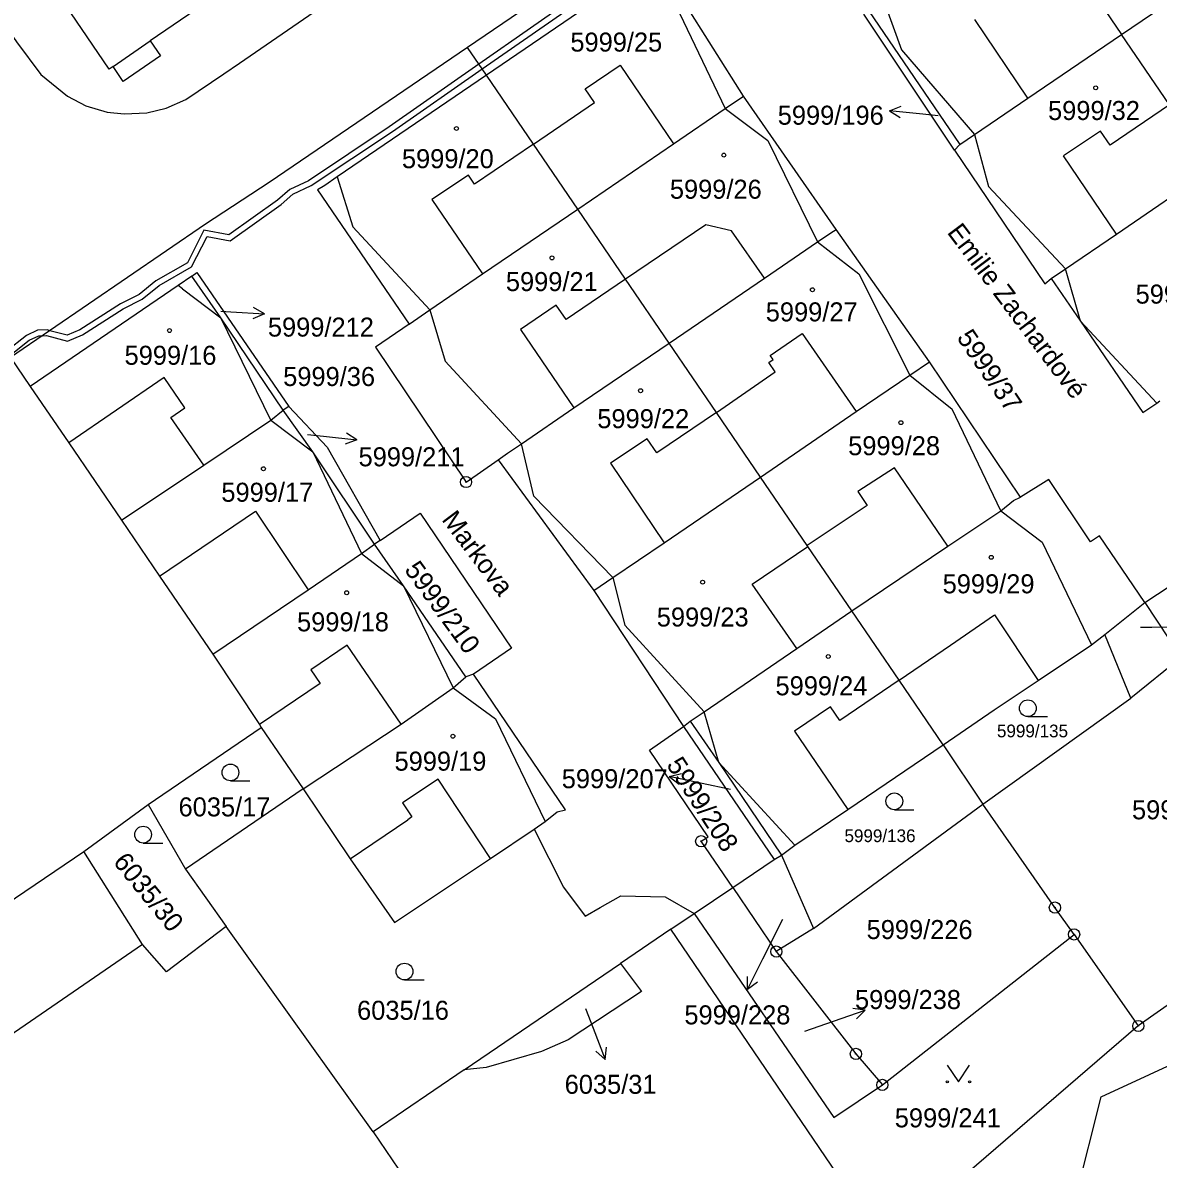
# Model space of a CAD drawing. Extents: x -644096 to -634268, y -1141430 to -1133463.
# Drawn here: x -639306.8 to -639205.2, y -1139033.9 to -1138932.3 of the extents above; entities that cross this region are included whole.
import ezdxf

# ---------------------------------------------------------------- set-up
doc = ezdxf.new("R2010")
doc.units = 0
for name, color, linetype in [('_CIVIL_CONSTRUCTION', 7, 'Continuous'), ('B_Hranice _3D', 7, 'Continuous'), ('M_Svah_Nasyp', 7, 'Continuous'), ('M_Svah_Zarez', 7, 'Continuous'), ('svrsek_osa_sjezdy', 7, 'Continuous'), ('svrsek_osa_terminal_VRT', 7, 'Continuous'), ('svrsek_osa_VRT', 7, 'Continuous'), ('svrsek_popisy_VRT', 7, 'Continuous'), ('terminal_VRT', 7, 'Continuous')]:
    doc.layers.add(name, color=color, linetype=linetype)

msp = doc.modelspace()

# ---------------------------------------------------------------- linework, layer by layer
at = {"layer": '_CIVIL_CONSTRUCTION'}
for centre, radius in [((-639267.11, -1138973.35), 0.5), ((-639267.11, -1138973.35), 0.0303), ((-639246.08, -1139005.47), 0.5), ((-639246.08, -1139005.47), 0.0303), ((-639214.44, -1139011.4), 0.5), ((-639214.44, -1139011.4), 0.0303), ((-639212.72, -1139013.81), 0.5), ((-639212.72, -1139013.81), 0.0303), ((-639239.36, -1139015.34), 0.5), ((-639239.36, -1139015.34), 0.0303), ((-639206.98, -1139021.99), 0.5), ((-639206.98, -1139021.99), 0.0303), ((-639232.24, -1139024.49), 0.5), ((-639232.24, -1139024.49), 0.0303), ((-639229.87, -1139027.26), 0.5), ((-639229.87, -1139027.26), 0.0303)]:
    msp.add_circle(centre, radius, dxfattribs=at)
at = {"layer": 'B_Hranice _3D'}
for points in [[(-639256.72, -1138929.52), (-639265.96, -1138935.98), (-639273.98, -1138941.59), (-639281.22, -1138946.4), (-639282.89, -1138947.17), (-639283.98, -1138948.13), (-639288.33, -1138951.25), (-639290.56, -1138950.83), (-639292.04, -1138953.74), (-639294.85, -1138955.35), (-639296.36, -1138956.58), (-639298.02, -1138957.41), (-639301.67, -1138959.74), (-639302.79, -1138960.22), (-639304.34, -1138959.81), (-639304.57, -1138959.75), (-639305.44, -1138959.77), (-639306.44, -1138960.24), (-639308.24, -1138961.66)], [(-639305, -1138960.26), (-639304.63, -1138960.25), (-639302.75, -1138960.74), (-639301.43, -1138960.18), (-639297.78, -1138957.85), (-639296.08, -1138957), (-639294.57, -1138955.77), (-639291.66, -1138954.1), (-639290.28, -1138951.39), (-639288.21, -1138951.79), (-639283.66, -1138948.53), (-639282.61, -1138947.59), (-639280.98, -1138946.84), (-639273.7, -1138942.01), (-639265.67, -1138936.4), (-639256.44, -1138929.94)], [(-639307.96, -1138962.07), (-639306.18, -1138960.66), (-639305.32, -1138960.27), (-639305, -1138960.26)]]:
    msp.add_lwpolyline(points, dxfattribs=at)
at = {"layer": 'M_Svah_Nasyp'}
for p, q in [((-639248.35, -1138930.74), (-639243.94, -1138939.94)), ((-639229.76, -1138930.26), (-639228.17, -1138934.68)), ((-639216.86, -1138939.03), (-639221.6, -1138931.98)), ((-639298.69, -1138936.17), (-639295.37, -1138933.89)), ((-639228.17, -1138934.68), (-639221.62, -1138942.27)), ((-639256.45, -1138938.19), (-639253.33, -1138936.08)), ((-639253.33, -1138936.08), (-639248.57, -1138943.11)), ((-639255.62, -1138939.41), (-639256.45, -1138938.19)), ((-639261.09, -1138943.12), (-639255.62, -1138939.41)), ((-639243.94, -1138939.94), (-639240.13, -1138942.81)), ((-639204.18, -1138939.6), (-639209.49, -1138943.22)), ((-639221.62, -1138942.27), (-639220.37, -1138946.93)), ((-639210.35, -1138941.97), (-639213.66, -1138944.16)), ((-639209.49, -1138943.22), (-639210.35, -1138941.97)), ((-639261.09, -1138943.12), (-639266.36, -1138946.71)), ((-639240.13, -1138942.81), (-639235.67, -1138951.88)), ((-639208.92, -1138951.17), (-639213.66, -1138944.16)), ((-639278.63, -1138946.06), (-639277.23, -1138950.51)), ((-639266.89, -1138945.9), (-639270.16, -1138948.08)), ((-639266.36, -1138946.71), (-639266.89, -1138945.9)), ((-639220.37, -1138946.93), (-639213.5, -1138954.29)), ((-639270.16, -1138948.08), (-639265.63, -1138954.74)), ((-639277.23, -1138950.51), (-639270.35, -1138957.96)), ((-639245.67, -1138950.34), (-639252.85, -1138955.21)), ((-639243.38, -1138950.87), (-639245.67, -1138950.34)), ((-639240.42, -1138955.12), (-639243.38, -1138950.87)), ((-639235.67, -1138951.88), (-639231.98, -1138954.73)), ((-639212.16, -1138958.95), (-639213.5, -1138954.29)), ((-639252.85, -1138955.21), (-639258.15, -1138958.8)), ((-639231.98, -1138954.73), (-639227.42, -1138963.79)), ((-639292.48, -1138956.06), (-639292.87, -1138955.76)), ((-639292.48, -1138956.06), (-639289.04, -1138958.65)), ((-639259.04, -1138957.53), (-639262.24, -1138959.7)), ((-639258.15, -1138958.8), (-639259.04, -1138957.53)), ((-639284.59, -1138967.8), (-639289.04, -1138958.65)), ((-639270.35, -1138957.96), (-639268.99, -1138962.54)), ((-639205.33, -1138966.29), (-639212.16, -1138958.95)), ((-639262.24, -1138959.7), (-639257.46, -1138966.72)), ((-639239.9, -1138962.03), (-639237.06, -1138960.06)), ((-639237.06, -1138960.06), (-639232.2, -1138967.05)), ((-639268.99, -1138962.54), (-639262.15, -1138969.92)), ((-639240.04, -1138962.65), (-639239.65, -1138962.38)), ((-639239.46, -1138963.48), (-639240.04, -1138962.65)), ((-639239.65, -1138962.38), (-639239.9, -1138962.03)), ((-639244.71, -1138967.13), (-639239.46, -1138963.48)), ((-639294.12, -1138964), (-639302.66, -1138969.83)), ((-639292.27, -1138966.72), (-639294.12, -1138964)), ((-639227.42, -1138963.79), (-639223.63, -1138966.83)), ((-639293.51, -1138967.57), (-639292.27, -1138966.72)), ((-639290.58, -1138971.85), (-639293.51, -1138967.57)), ((-639284.59, -1138967.8), (-639280.83, -1138970.66)), ((-639244.71, -1138967.13), (-639250.06, -1138970.74)), ((-639219.27, -1138975.91), (-639223.63, -1138966.83)), ((-639250.91, -1138969.47), (-639254.18, -1138971.67)), ((-639250.06, -1138970.74), (-639250.91, -1138969.47)), ((-639280.83, -1138970.66), (-639276.46, -1138979.75)), ((-639261.05, -1138974.62), (-639262.15, -1138969.92)), ((-639254.18, -1138971.67), (-639249.39, -1138978.77)), ((-639228.8, -1138972.07), (-639232.07, -1138974.2)), ((-639224.01, -1138979.09), (-639228.8, -1138972.07)), ((-639253.97, -1138981.9), (-639261.05, -1138974.62)), ((-639232.07, -1138974.2), (-639231.22, -1138975.44)), ((-639231.22, -1138975.44), (-639236.6, -1138979.03)), ((-639219.27, -1138975.91), (-639215.58, -1138978.72)), ((-639294.52, -1138981.78), (-639285.96, -1138975.96)), ((-639285.96, -1138975.96), (-639281.23, -1138982.98)), ((-639215.58, -1138978.72), (-639211.17, -1138987.9)), ((-639276.46, -1138979.75), (-639272.7, -1138982.63)), ((-639241.51, -1138982.48), (-639236.55, -1138979.1)), ((-639253.97, -1138981.9), (-639252.92, -1138986.16)), ((-639272.7, -1138982.63), (-639268.26, -1138991.75)), ((-639237.52, -1138988.23), (-639241.51, -1138982.48)), ((-639223.79, -1138987.93), (-639219.83, -1138985.22)), ((-639219.83, -1138985.22), (-639215.92, -1138991.09)), ((-639252.92, -1138986.16), (-639245.82, -1138993.9)), ((-639277.74, -1138987.93), (-639280.99, -1138990.15)), ((-639272.92, -1138995), (-639277.74, -1138987.93)), ((-639228.38, -1138991.07), (-639223.79, -1138987.93)), ((-639280.99, -1138990.15), (-639280.16, -1138991.37)), ((-639228.38, -1138991.07), (-639233.67, -1138994.68)), ((-639280.16, -1138991.37), (-639285.58, -1138995.04)), ((-639268.26, -1138991.75), (-639264.48, -1138994.53)), ((-639244.51, -1138998.42), (-639245.82, -1138993.9)), ((-639234.5, -1138993.46), (-639237.73, -1138995.64)), ((-639233.67, -1138994.68), (-639234.5, -1138993.46)), ((-639264.48, -1138994.53), (-639260.03, -1139003.72)), ((-639237.73, -1138995.64), (-639232.97, -1139002.62)), ((-639237.69, -1139005.83), (-639244.51, -1138998.42)), ((-639269.6, -1138999.91), (-639272.79, -1139002.05)), ((-639264.92, -1139007.01), (-639269.6, -1138999.91)), ((-639272.79, -1139002.05), (-639271.96, -1139003.28)), ((-639271.96, -1139003.28), (-639272.32, -1139003.57)), ((-639277.48, -1139007.04), (-639272.32, -1139003.57))]:
    msp.add_line(p, q, dxfattribs=at)
at = {"layer": 'M_Svah_Zarez'}
for centre in [(-639210.79, -1138938.09), (-639267.97, -1138941.73), (-639244.05, -1138944.11), (-639259.42, -1138953.3), (-639236.13, -1138956.15), (-639293.64, -1138959.8), (-639251.5, -1138965.18), (-639228.21, -1138968.04), (-639285.24, -1138972.16), (-639220.13, -1138980.08), (-639245.95, -1138982.3), (-639277.79, -1138983.25), (-639234.71, -1138988.95), (-639268.29, -1138996.08)]:
    msp.add_circle(centre, 0.175, dxfattribs=at)
at = {"layer": 'svrsek_osa_sjezdy'}
for p, q in [((-639216.86, -1138994.33), (-639215.11, -1138994.33)), ((-639288.19, -1139000.07), (-639286.44, -1139000.07)), ((-639228.8, -1139002.65), (-639227.05, -1139002.65)), ((-639296, -1139005.63), (-639294.25, -1139005.63)), ((-639272.62, -1139017.88), (-639270.87, -1139017.88))]:
    msp.add_line(p, q, dxfattribs=at)
msp.add_lwpolyline([(-639224.07, -1139025.49), (-639223.07, -1139026.99), (-639222.07, -1139025.49)], dxfattribs=at)
for centre, radius in [((-639216.86, -1138993.58), 0.75), ((-639288.19, -1138999.32), 0.75), ((-639228.8, -1139001.9), 0.75), ((-639296, -1139004.88), 0.75), ((-639272.62, -1139017.13), 0.75), ((-639224.07, -1139026.99), 0.1), ((-639222.07, -1139026.99), 0.1)]:
    msp.add_circle(centre, radius, dxfattribs=at)
at = {"layer": 'svrsek_osa_terminal_VRT'}
msp.add_arc((-642050.26, -1145189.6), 8802.25, 41.413152, 75.317049, dxfattribs=at)
at = {"layer": 'svrsek_popisy_VRT'}
for p, q in [((-639229.23, -1138940.14), (-639228.19, -1138939.74)), ((-639226.25, -1138940.45), (-639229.23, -1138940.14)), ((-639229.23, -1138940.14), (-639228.29, -1138940.74)), ((-639224.88, -1138940.6), (-639226.25, -1138940.45)), ((-639289.06, -1138958.08), (-639288.15, -1138958.13)), ((-639288.15, -1138958.13), (-639285.15, -1138958.29)), ((-639285.15, -1138958.29), (-639286.18, -1138958.74)), ((-639285.15, -1138958.29), (-639286.13, -1138957.74)), ((-639281.29, -1138969.1), (-639279.86, -1138969.26)), ((-639279.86, -1138969.26), (-639276.88, -1138969.57)), ((-639276.88, -1138969.57), (-639277.92, -1138969.97)), ((-639276.88, -1138969.57), (-639277.82, -1138968.97)), ((-639206.77, -1138986.34), (-639205.77, -1138986.32)), ((-639205.77, -1138986.32), (-639202.77, -1138986.27)), ((-639248.93, -1138999.69), (-639247.84, -1138999.4)), ((-639245.99, -1139000.31), (-639248.93, -1138999.69)), ((-639248.93, -1138999.69), (-639248.05, -1139000.38)), ((-639243.46, -1139000.86), (-639245.99, -1139000.31)), ((-639238.81, -1139012.48), (-639240.58, -1139016.03)), ((-639240.58, -1139016.03), (-639241.94, -1139018.7)), ((-639241.94, -1139018.7), (-639241.93, -1139017.58)), ((-639241.94, -1139018.7), (-639241.04, -1139018.04)), ((-639256.43, -1139020.43), (-639255.74, -1139022.2)), ((-639234.24, -1139021.55), (-639231.4, -1139020.57)), ((-639231.4, -1139020.57), (-639232.51, -1139020.43)), ((-639231.4, -1139020.57), (-639232.19, -1139021.37)), ((-639236.82, -1139022.46), (-639234.24, -1139021.55)), ((-639255.74, -1139022.2), (-639254.67, -1139025)), ((-639254.67, -1139025), (-639255.49, -1139024.25)), ((-639254.67, -1139025), (-639254.56, -1139023.89))]:
    msp.add_line(p, q, dxfattribs=at)
at = {"layer": 'terminal_VRT'}
for p, q in [((-639231.1, -1138931.19), (-639222.93, -1138943.17)), ((-639223.41, -1138943.66), (-639231.53, -1138931.49)), ((-639265.29, -1138936.96), (-639266.98, -1138934.48)), ((-639234.01, -1138950.76), (-639242.3, -1138938.83)), ((-639222.93, -1138943.17), (-639223.41, -1138943.66)), ((-639225.66, -1138962.6), (-639234.01, -1138950.76)), ((-639307.86, -1138962.22), (-639306.11, -1138964.79)), ((-639217.51, -1138974.71), (-639225.66, -1138962.6)), ((-639282.97, -1138966.6), (-639283.48, -1138966.91)), ((-639264.23, -1138971.36), (-639255.67, -1138983.06)), ((-639274.8, -1138978.57), (-639275.31, -1138978.89)), ((-639206.38, -1138984.13), (-639202.9, -1138981.81)), ((-639255.67, -1138983.06), (-639247.67, -1138995.21)), ((-639207.65, -1138992.69), (-639209.98, -1138986.99)), ((-639266.45, -1138990.52), (-639267.14, -1138990.76)), ((-639220.88, -1139002.15), (-639207.65, -1138992.69)), ((-639247.67, -1138995.21), (-639247.06, -1138994.74)), ((-639247.67, -1138995.21), (-639239.54, -1139007.11)), ((-639295.54, -1139002.18), (-639285.45, -1138995.29)), ((-639285.45, -1138995.29), (-639281.68, -1139000.78)), ((-639224.44, -1138996.85), (-639220.88, -1139002.15)), ((-639281.68, -1139000.78), (-639292.21, -1139007.98)), ((-639301.31, -1139006.4), (-639295.54, -1139002.18)), ((-639295.54, -1139002.18), (-639292.21, -1139007.98)), ((-639236.03, -1139013.28), (-639220.88, -1139002.15)), ((-639296.06, -1139014.71), (-639301.31, -1139006.4)), ((-639243.26, -1139009.6), (-639239.54, -1139007.11)), ((-639239.54, -1139007.11), (-639238.89, -1139006.72)), ((-639238.89, -1139006.72), (-639236.03, -1139013.28)), ((-639292.21, -1139007.98), (-639288.56, -1139013.11)), ((-639246.71, -1139011.93), (-639243.26, -1139009.6)), ((-639243.26, -1139009.6), (-639239.36, -1139015.34)), ((-639248.8, -1139013.35), (-639246.71, -1139011.93)), ((-639275.43, -1139031.46), (-639288.56, -1139013.11)), ((-639248.8, -1139013.35), (-639253.29, -1139016.4)), ((-639236.03, -1139013.28), (-639239.36, -1139015.34)), ((-639229.87, -1139027.26), (-639212.72, -1139013.81)), ((-639212.72, -1139013.81), (-639206.98, -1139021.99)), ((-639267.27, -1139025.91), (-639253.29, -1139016.4)), ((-639267.27, -1139025.91), (-639275.43, -1139031.46))]:
    msp.add_line(p, q, dxfattribs=at)
for points in [[(-639226.51, -1138906.86), (-639227.78, -1138907.75), (-639243.55, -1138918.55), (-639266.98, -1138934.48)], [(-639310.63, -1138929.25), (-639307.34, -1138933.99), (-639305.15, -1138936.9), (-639302.77, -1138938.84), (-639301.11, -1138939.71), (-639299.23, -1138940.27), (-639297.71, -1138940.41), (-639295.67, -1138940.32), (-639293.95, -1138939.91), (-639292.18, -1138939.15), (-639288.78, -1138936.85), (-639287.37, -1138935.88), (-639274.12, -1138926.74), (-639272.6, -1138925.78), (-639259.01, -1138916.5), (-639257.56, -1138915.5), (-639248.92, -1138909.64)], [(-639285.31, -1138924.58), (-639284.2, -1138926.23), (-639284.46, -1138926.41), (-639283.52, -1138927.82), (-639286.85, -1138930.11), (-639287.79, -1138928.69), (-639295.37, -1138933.89), (-639294.45, -1138935.22), (-639297.77, -1138937.53), (-639298.69, -1138936.17), (-639299.04, -1138936.41), (-639305.38, -1138927.07), (-639290.53, -1138916.94)], [(-639216.64, -1138921.33), (-639212.41, -1138927.53), (-639212.37, -1138927.59), (-639208.47, -1138933.31)], [(-639208.47, -1138933.31), (-639200.08, -1138927.59), (-639195.27, -1138924.31), (-639194.01, -1138923.45), (-639193.51, -1138923.04)], [(-639242.3, -1138938.83), (-639247.72, -1138930.24), (-639250.5, -1138926.94), (-639250.83, -1138927.1), (-639252.18, -1138928.02), (-639265.29, -1138936.96)], [(-639222.93, -1138943.17), (-639221.62, -1138942.27), (-639216.86, -1138939.03), (-639208.47, -1138933.31)], [(-639200.3, -1138945.29), (-639204.18, -1138939.6), (-639208.47, -1138933.31)], [(-639266.98, -1138934.48), (-639284.71, -1138946.55), (-639290.43, -1138950.28), (-639307.86, -1138962.22)], [(-639265.29, -1138936.96), (-639278.63, -1138946.06), (-639279.75, -1138946.82), (-639280.39, -1138947.21), (-639272.2, -1138959.23)], [(-639257.12, -1138948.94), (-639261.09, -1138943.12), (-639265.29, -1138936.96)], [(-639257.12, -1138948.94), (-639248.57, -1138943.11), (-639243.94, -1138939.94), (-639242.3, -1138938.83)], [(-639223.41, -1138943.66), (-639215.33, -1138955.61), (-639214.76, -1138955.15)], [(-639214.76, -1138955.15), (-639213.5, -1138954.29), (-639208.92, -1138951.17), (-639200.3, -1138945.29)], [(-639272.2, -1138959.23), (-639270.35, -1138957.96), (-639265.63, -1138954.74), (-639257.12, -1138948.94)], [(-639248.95, -1138960.92), (-639252.85, -1138955.21), (-639257.12, -1138948.94)], [(-639248.95, -1138960.92), (-639240.42, -1138955.12), (-639235.67, -1138951.88), (-639234.49, -1138951.06), (-639234.01, -1138950.76)], [(-639291.65, -1138954.93), (-639292.87, -1138955.76), (-639306.11, -1138964.79)], [(-639291.65, -1138954.93), (-639291.19, -1138954.62), (-639282.97, -1138966.6)], [(-639283.48, -1138966.91), (-639289.04, -1138958.65), (-639291.65, -1138954.93)], [(-639214.76, -1138955.15), (-639212.16, -1138958.95), (-639206.58, -1138967.13), (-639205.33, -1138966.29), (-639205.05, -1138966.08)], [(-639272.2, -1138959.23), (-639275.22, -1138961.3), (-639267.11, -1138973.35), (-639264.23, -1138971.36)], [(-639264.23, -1138971.36), (-639263.41, -1138970.78), (-639262.15, -1138969.92), (-639257.46, -1138966.72), (-639248.95, -1138960.92)], [(-639240.78, -1138972.9), (-639244.71, -1138967.13), (-639248.95, -1138960.92)], [(-639240.78, -1138972.9), (-639232.2, -1138967.05), (-639227.42, -1138963.79), (-639225.66, -1138962.6)], [(-639306.11, -1138964.79), (-639302.66, -1138969.83), (-639297.94, -1138976.77)], [(-639282.97, -1138966.6), (-639279.54, -1138970.22), (-639274.8, -1138978.57)], [(-639297.94, -1138976.77), (-639290.58, -1138971.85), (-639284.59, -1138967.8), (-639283.48, -1138966.91)], [(-639275.31, -1138978.89), (-639280.83, -1138970.66), (-639283.48, -1138966.91)], [(-639255.67, -1138983.06), (-639253.97, -1138981.9), (-639249.39, -1138978.77), (-639240.78, -1138972.9)], [(-639232.61, -1138984.88), (-639236.55, -1138979.1), (-639236.6, -1138979.03), (-639240.78, -1138972.9)], [(-639206.38, -1138984.13), (-639210.44, -1138978.16), (-639211.26, -1138978.7), (-639214.99, -1138973.11), (-639217.51, -1138974.71)], [(-639232.61, -1138984.88), (-639224.01, -1138979.09), (-639219.27, -1138975.91), (-639218.15, -1138975.01), (-639217.51, -1138974.71)], [(-639297.94, -1138976.77), (-639294.52, -1138981.78), (-639289.76, -1138988.75)], [(-639274.8, -1138978.57), (-639271.21, -1138976.13), (-639263.05, -1138988.2), (-639266.45, -1138990.52)], [(-639289.76, -1138988.75), (-639281.23, -1138982.98), (-639276.46, -1138979.75), (-639275.31, -1138978.89)], [(-639267.14, -1138990.76), (-639272.7, -1138982.63), (-639275.31, -1138978.89)], [(-639247.06, -1138994.74), (-639245.82, -1138993.9), (-639237.52, -1138988.23), (-639232.61, -1138984.88)], [(-639224.44, -1138996.85), (-639228.38, -1138991.07), (-639232.61, -1138984.88)], [(-639209.98, -1138986.99), (-639209.52, -1138986.62), (-639206.38, -1138984.13)], [(-639206.38, -1138984.13), (-639203.13, -1138989.05), (-639207.65, -1138992.69)], [(-639224.44, -1138996.85), (-639219.87, -1138993.73), (-639215.92, -1138991.09), (-639211.17, -1138987.9), (-639209.98, -1138986.99)], [(-639289.76, -1138988.75), (-639285.58, -1138995.04), (-639285.45, -1138995.29)], [(-639281.68, -1139000.78), (-639272.92, -1138995), (-639268.26, -1138991.75), (-639267.14, -1138990.76)], [(-639261.02, -1139004.39), (-639260.03, -1139003.72), (-639258.97, -1139002.84), (-639258.23, -1139002.67), (-639266.45, -1138990.52)], [(-639187.25, -1138992.1), (-639194.7, -1139013.37), (-639206.98, -1139021.99)], [(-639345.56, -1138994.08), (-639325.87, -1139023.01), (-639301.31, -1139006.4)], [(-639243.26, -1139009.6), (-639246.08, -1139005.47), (-639245.46, -1139005.07), (-639250.7, -1138997.32), (-639247.67, -1138995.21)], [(-639247.06, -1138994.74), (-639244.51, -1138998.42), (-639238.89, -1139006.72)], [(-639238.89, -1139006.72), (-639237.69, -1139005.83), (-639232.97, -1139002.62), (-639224.44, -1138996.85)], [(-639281.68, -1139000.78), (-639277.48, -1139007.04), (-639273.5, -1139012.73), (-639264.92, -1139007.01), (-639261.02, -1139004.39)], [(-639212.72, -1139013.81), (-639214.44, -1139011.4), (-639220.88, -1139002.15)], [(-639261.02, -1139004.39), (-639258.39, -1139009.59), (-639256.46, -1139012.17), (-639255.11, -1139011.4), (-639253.28, -1139010.36), (-639249.31, -1139010.45), (-639246.71, -1139011.93)], [(-639217.02, -1139054.98), (-639210.29, -1139028.32), (-639174.55, -1139011.82), (-639150.13, -1139003.42)], [(-639246.71, -1139011.93), (-639234.22, -1139030.19), (-639229.87, -1139027.26)], [(-639288.56, -1139013.11), (-639293.91, -1139017.15), (-639296.06, -1139014.71)], [(-639206.98, -1139021.99), (-639229.66, -1139041.52), (-639248.8, -1139013.35)], [(-639296.06, -1139014.71), (-639332.43, -1139039.69), (-639337.43, -1139043.1)], [(-639239.36, -1139015.34), (-639232.24, -1139024.49), (-639229.87, -1139027.26)], [(-639253.29, -1139016.4), (-639251.41, -1139018.91), (-639257.98, -1139023.23), (-639260.36, -1139024.27), (-639265.31, -1139025.71), (-639267.27, -1139025.91)], [(-639275.43, -1139031.46), (-639270.88, -1139038.13), (-639248.75, -1139070.33)]]:
    msp.add_lwpolyline(points, dxfattribs=at)

# ---------------------------------------------------------------- texts
at = {"layer": 'svrsek_osa_VRT'}
for s, height, p in [('5999/25', 1.7, (-639257.78, -1138934.85)), ('5999/32', 1.7, (-639215.05, -1138940.97)), ('5999/196', 1.7, (-639239.23, -1138941.39)), ('5999/20', 1.7, (-639272.85, -1138945.28)), ('5999/26', 1.7, (-639248.88, -1138948.01)), ('5999/21', 1.7, (-639263.55, -1138956.27)), ('5999/33', 1.7, (-639207.22, -1138957.39)), ('5999/27', 1.7, (-639240.3, -1138958.98)), ('5999/212', 1.7, (-639284.84, -1138960.34)), ('5999/16', 1.7, (-639297.66, -1138962.86)), ('5999/36', 1.7, (-639283.47, -1138964.76)), ('5999/22', 1.7, (-639255.37, -1138968.53)), ('5999/28', 1.7, (-639232.93, -1138970.95)), ('5999/211', 1.7, (-639276.73, -1138971.94)), ('5999/17', 1.7, (-639289, -1138975.11)), ('5999/29', 1.7, (-639224.48, -1138983.3)), ('5999/18', 1.7, (-639282.23, -1138986.7)), ('5999/23', 1.7, (-639250.05, -1138986.27)), ('5999/24', 1.7, (-639239.43, -1138992.42)), ('5999/135', 1.14, (-639219.62, -1138996.18)), ('5999/19', 1.7, (-639273.51, -1138999.16)), ('5999/207', 1.7, (-639258.55, -1139000.73)), ('6035/17', 1.7, (-639292.83, -1139003.25)), ('5999/227', 1.7, (-639207.54, -1139003.51)), ('5999/136', 1.14, (-639233.26, -1139005.55)), ('5999/226', 1.7, (-639231.28, -1139014.22)), ('5999/238', 1.7, (-639232.32, -1139020.48)), ('6035/16', 1.7, (-639276.86, -1139021.44)), ('5999/228', 1.7, (-639247.58, -1139021.85)), ('6035/31', 1.7, (-639258.29, -1139028.06)), ('5999/241', 1.7, (-639228.76, -1139031.06))]:
    msp.add_text(s, height=height, dxfattribs=at).set_placement(p)
for s, rotation, p in [('5999/37', 304, (-639223.27, -1138960.43)), ('5999/210', 306, (-639272.69, -1138981.2)), ('5999/208', 303, (-639249.24, -1138998.64)), ('6035/30', 309, (-639298.75, -1139007.35))]:
    msp.add_text(s, height=1.7, rotation=rotation, dxfattribs=at).set_placement(p)
at = {"layer": 'svrsek_popisy_VRT'}
for s, p in [('Emilie Zachardové', (-639224.14, -1138951.03)), ('Markova', (-639269.35, -1138976.72))]:
    msp.add_text(s, height=1.7, rotation=307, dxfattribs=at).set_placement(p)

doc.saveas('drawing.dxf')
